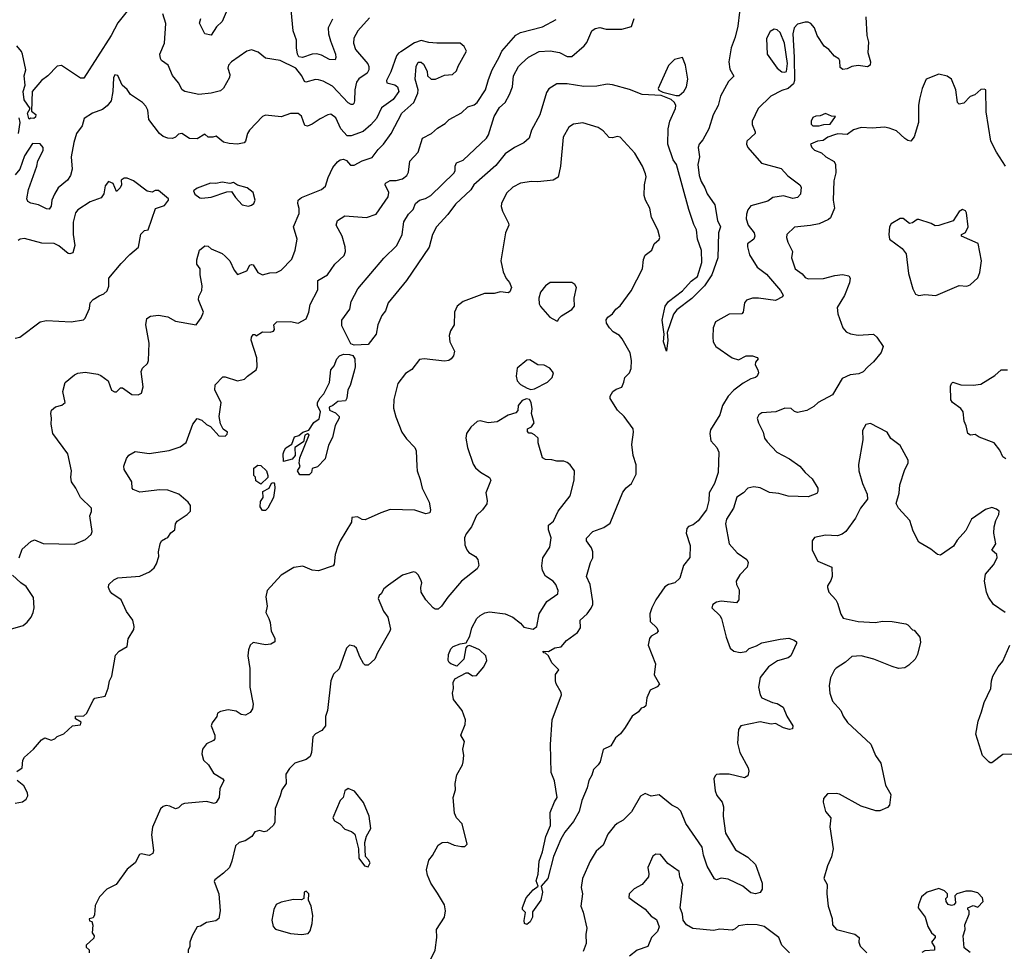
# Model space of a CAD drawing. Extents: x 1690054 to 1842981, y 782881 to 914114.
# Tile 371 of 656: x 1774263 to 1780595, y 851546 to 857536. Entities that reach past the tile are written whole.
import ezdxf

# ---------------------------------------------------------------- set-up
doc = ezdxf.new("R2010")
doc.units = 0

msp = doc.modelspace()

# ---------------------------------------------------------------- linework, layer by layer
at = {"layer": '0CON10XD'}
for points in [[(1776275, 857540), (1776247.9, 857485), (1776248.2, 857445), (1776261.3, 857401.3), (1776293.9, 857315), (1776296.6, 857293.4), (1776291.4, 857278.6), (1776255, 857280.9), (1776205, 857308.2), (1776175, 857317.1), (1776145, 857313.9), (1776082.5, 857292.5), (1776057.9, 857297.9), (1776049.2, 857315), (1776043.3, 857355), (1776043.8, 857405), (1776022, 857465), (1776003.8, 857645)], [(1774955, 857591.1), (1774895, 857515.4), (1774851.3, 857435), (1774675, 857160), (1774655, 857161.2), (1774532.5, 857242.5), (1774505, 857237.2), (1774444.9, 857175.1), (1774403.9, 857146.1), (1774342.8, 857075), (1774338.3, 856948.3), (1774367, 856927), (1774365, 856910), (1774355, 856900.8), (1774335, 856902.5), (1774325, 856896.7), (1774322.1, 856902.1), (1774314.5, 856935), (1774330, 856965), (1774291.8, 857021.8), (1774286, 857075), (1774297.5, 857115), (1774292.2, 857175), (1774301.9, 857215), (1774280.9, 857315), (1774275, 857332), (1774245, 857369.2)], [(1776512.3, 857547.7), (1776437.5, 857465), (1776411.9, 857418.1), (1776410.4, 857385), (1776422.5, 857345), (1776501.8, 857251.8), (1776509.6, 857235), (1776509.6, 857215), (1776497.6, 857192.4), (1776445, 857156.2), (1776430, 857135), (1776418.1, 857085), (1776416.9, 857015), (1776411.7, 856998.3), (1776405, 856990.8), (1776395, 856990.6), (1776375, 857002.2), (1776275, 857109.2), (1776215, 857141.1), (1776185, 857150), (1776165, 857151.1), (1776103.9, 857133.9), (1776095, 857138.2), (1776077, 857175), (1776039.2, 857225), (1775939.4, 857275), (1775845, 857289.4), (1775797.6, 857327.6), (1775755, 857342.5), (1775725, 857334.2), (1775625, 857265.7), (1775605.8, 857245), (1775601.4, 857225), (1775614.2, 857185), (1775612.5, 857165), (1775573.2, 857096.8), (1775555, 857078.6), (1775495, 857063.6), (1775415.6, 857054.4), (1775324.7, 857074.7), (1775308.8, 857085), (1775285, 857130), (1775246.8, 857176.8), (1775218.8, 857245), (1775175, 857273.8), (1775167.8, 857287.8), (1775165.6, 857315), (1775195, 857386.2), (1775202.1, 857512.1), (1775183.2, 857573.2)], [(1775591.2, 857585), (1775566.2, 857525), (1775529.6, 857490.4), (1775495, 857438), (1775453.8, 857445), (1775420, 857515), (1775428.8, 857545)], [(1778892.9, 857585), (1778882.2, 857495), (1778865.6, 857425), (1778839.2, 857355), (1778824.2, 857265), (1778829.2, 857219.2), (1778856.4, 857173.6), (1778821.7, 857138.3), (1778770, 857045), (1778756.2, 856985), (1778723.3, 856925), (1778696, 856835), (1778655.7, 856764.3), (1778632, 856735), (1778626.2, 856715), (1778635.6, 856655), (1778624.5, 856604.5), (1778633.2, 856535), (1778645.4, 856495), (1778670.4, 856455), (1778685, 856416), (1778733.8, 856345), (1778751.2, 856245), (1778769.4, 856205), (1778756.9, 856165), (1778753.3, 856005), (1778713.9, 855895), (1778668.4, 855825), (1778585, 855743.6), (1778488.9, 855671.1), (1778467.1, 855642.9), (1778427.5, 855525), (1778430.8, 855475), (1778423.8, 855405), (1778402.9, 855465), (1778407.5, 855515), (1778394.3, 855605), (1778414.3, 855695), (1778435, 855724), (1778526.2, 855793.8), (1778582, 855855), (1778621.4, 855885), (1778651.1, 855975), (1778647.5, 856052.5), (1778623.1, 856125), (1778616.9, 856185), (1778599.1, 856219.1), (1778565.8, 856315.8), (1778486.9, 856605), (1778466, 856636), (1778432.5, 856735), (1778433.3, 856835), (1778445, 856883.3), (1778480.6, 856965), (1778482.9, 856985), (1778474.5, 857004.5), (1778452.9, 857022.9), (1778389.3, 857049.3), (1778265.4, 857055.4), (1778185, 857087.9), (1778075, 857118.2), (1778040.9, 857120.9), (1777975, 857108.5), (1777892.1, 857107.9), (1777783.3, 857123.3), (1777716.7, 857125), (1777667.2, 857092.8), (1777651.9, 857068.1), (1777609.3, 856925), (1777554.2, 856825), (1777539.5, 856775), (1777505.6, 856745), (1777444.8, 856715.2), (1777385, 856674.6), (1777325, 856599.5), (1777184.8, 856475.2), (1777165, 856443.3), (1777065, 856350), (1777016.5, 856283.5), (1776944.2, 856205), (1776917.5, 856155), (1776897.1, 856072.9), (1776751.3, 855858.7), (1776632.5, 855715), (1776616.7, 855665), (1776592.5, 855635), (1776567.5, 855575), (1776556.5, 855515), (1776505, 855448.6), (1776415, 855443.7), (1776392.8, 855452.8), (1776335, 855567.5), (1776334.3, 855605), (1776385.7, 855674.3), (1776396, 855725), (1776438, 855805), (1776605, 856004), (1776688, 856085), (1776724, 856155), (1776733.5, 856236.5), (1776763.2, 856286.8), (1776794.1, 856315.9), (1776808.8, 856355), (1776835, 856376), (1776872.3, 856387.7), (1776906.7, 856405), (1777055, 856550), (1777064.2, 856565), (1777063.3, 856595), (1777071.4, 856615), (1777115, 856632.5), (1777266.1, 856773.9), (1777277.9, 856795), (1777315.4, 856915), (1777348.1, 856971.9), (1777385.5, 857005), (1777414, 857055), (1777433.1, 857105), (1777440, 857175), (1777472.2, 857235), (1777490.6, 857255), (1777535, 857294.7), (1777605, 857332.1), (1777675.8, 857335.8), (1777735, 857324.7), (1777785, 857300.4), (1777815, 857299.2), (1777892.7, 857367.3), (1777910.3, 857389.7), (1777943.1, 857465), (1777965, 857478.9), (1777995, 857485.6), (1778036, 857476), (1778135, 857474.6), (1778197.9, 857492.1), (1778215.6, 857545)], [(1775555, 854936.7), (1775546.7, 854985), (1775558.1, 855075), (1775518.8, 855155), (1775521.2, 855188.8), (1775570.7, 855239.3), (1775585, 855240), (1775665, 855214.3), (1775710, 855225), (1775727.5, 855245), (1775784.1, 855285.9), (1775790, 855305), (1775787.3, 855362.7), (1775752.5, 855475), (1775753.3, 855495), (1775765, 855512.5), (1775775, 855512.5), (1775785, 855503.3), (1775825, 855530), (1775875, 855526.2), (1775895, 855533.3), (1775901.2, 855545), (1775896.7, 855575), (1775917.1, 855592.9), (1776005.3, 855595.3), (1776055, 855584.6), (1776106.3, 855613.7), (1776123.6, 855656.4), (1776132.2, 855705), (1776181.3, 855798.7), (1776181.7, 855858.3), (1776242.7, 855895), (1776290, 855965), (1776349.2, 856020.8), (1776358.9, 856045), (1776356.5, 856075), (1776336.2, 856145), (1776298.1, 856215), (1776307.5, 856245), (1776355, 856275.6), (1776494.5, 856264.5), (1776555, 856286.7), (1776632.5, 856397.5), (1776636.2, 856425), (1776613.8, 856475), (1776615.6, 856485), (1776645, 856502), (1776685, 856502.6), (1776725, 856512.9), (1776753.1, 856535), (1776763.2, 856555), (1776772.5, 856627.5), (1776825.6, 856685), (1776854.2, 856775), (1776912, 856805), (1776950.9, 856839.1), (1777000.2, 856869.8), (1777025, 856895.7), (1777105, 856937.5), (1777144.5, 856975.5), (1777185, 856988.9), (1777205, 857003.3), (1777259.1, 857085), (1777277.2, 857152.8), (1777300.8, 857215), (1777347.3, 857295), (1777362.9, 857335), (1777455, 857435.9), (1777485, 857454.5), (1777625, 857490), (1777712.7, 857537.3)], [(1779705.4, 857555), (1779711.4, 857435), (1779722.7, 857392.7), (1779718.5, 857325), (1779734.4, 857265), (1779732, 857245), (1779715, 857233.1), (1779655, 857240.9), (1779615, 857236.2), (1779585, 857219.5), (1779557.1, 857217.1), (1779540, 857230), (1779537.5, 857272.5), (1779530.8, 857285), (1779502.3, 857302.3), (1779466.5, 857345), (1779437.1, 857367.1), (1779392.3, 857435), (1779375, 857484), (1779351.3, 857511.3), (1779335, 857520.8), (1779315, 857520.8), (1779265, 857506.7), (1779245, 857483.3), (1779234.5, 857445.5), (1779244.4, 857295), (1779245.6, 857145), (1779239.4, 857125), (1779205, 857094.6), (1779165, 857081.6), (1779092.9, 857045), (1779011.9, 856965), (1778973.5, 856885), (1778973.1, 856863.1), (1778993.3, 856815), (1778992.2, 856805), (1778940.6, 856755), (1778937.5, 856735), (1778945.5, 856715), (1779033.4, 856613.4), (1779160.5, 856580.5), (1779202.3, 856532.3), (1779281.2, 856475), (1779288.6, 856458.6), (1779284.2, 856415), (1779265, 856392.9), (1779235, 856386.7), (1779175, 856402.9), (1779105.9, 856394.1), (1779075, 856368.6), (1778965, 856338.6), (1778945, 856314), (1778936.9, 856285), (1778936.1, 856255), (1778948.8, 856215), (1778985.9, 856165), (1778991.5, 856145), (1778984, 856125), (1778944.3, 856095), (1778943.2, 856076.8), (1778956.2, 856025), (1779005, 855944.5), (1779065, 855899.2), (1779157.1, 855795), (1779173.8, 855765), (1779170, 855755), (1779125, 855731.4), (1779015, 855746.4), (1778975, 855745.5), (1778937.2, 855732.8), (1778923.8, 855716.2), (1778915.8, 855655), (1778907.5, 855645), (1778825, 855643.3), (1778737.3, 855592.7), (1778723.7, 855555), (1778720.8, 855495), (1778722.9, 855465), (1778739.2, 855435), (1778845, 855361.5), (1778885, 855348.9), (1778935, 855375.5), (1778975, 855374), (1779006.7, 855365), (1779012.5, 855355), (1778996.1, 855333.9), (1778993.9, 855316.1), (1779011.2, 855285), (1779014, 855265), (1779005.8, 855245), (1778995, 855235.8), (1778965, 855227.1), (1778915, 855198.9), (1778855.5, 855155), (1778819.2, 855115), (1778782.7, 855055), (1778765.6, 854995), (1778705, 854900), (1778701.5, 854875), (1778707.9, 854827.9), (1778745.8, 854785), (1778758.9, 854755), (1778754.5, 854624.5), (1778731.7, 854555), (1778698, 854495), (1778696, 854445), (1778680.7, 854385), (1778626.1, 854313.9), (1778595, 854287.4), (1778565, 854277.9), (1778553.6, 854265), (1778550, 854235), (1778574.3, 854155), (1778572.9, 854077.1), (1778533.2, 854026.8), (1778508, 853945), (1778476.2, 853915), (1778435, 853904.4), (1778411.3, 853888.7), (1778353.5, 853805), (1778327.8, 853755), (1778315.6, 853715), (1778317, 853667), (1778361.2, 853625), (1778368.8, 853605), (1778358.8, 853591.2), (1778325, 853571.2), (1778312.9, 853557.1), (1778306, 853515), (1778352.5, 853395), (1778343.9, 853323.9), (1778377, 853263), (1778363.6, 853246.4), (1778317.5, 853225), (1778297.5, 853175), (1778290, 853125), (1778277, 853113), (1778260.7, 853109.3), (1778242.5, 853085), (1778202.3, 853057.7), (1778156.1, 852983.9), (1778127.5, 852945), (1778095, 852917.5), (1778063.9, 852866.1), (1778015, 852842.5), (1777996, 852765), (1777983.3, 852745), (1777952.5, 852715), (1777941.7, 852678.3), (1777922.5, 852645), (1777912.5, 852597.5), (1777878.6, 852515), (1777862.2, 852445), (1777825, 852380), (1777769.1, 852310.9), (1777743.3, 852266.7), (1777696.9, 852155), (1777660, 852015), (1777616.7, 851965), (1777626, 851925), (1777613.8, 851875), (1777560.5, 851799.5), (1777561.9, 851765), (1777546.4, 851735), (1777525, 851718.8), (1777510.7, 851725), (1777506.6, 851743.4), (1777516.2, 851795), (1777497.5, 851815), (1777497, 851827), (1777520.9, 851889.1), (1777565, 851942), (1777597.5, 851965), (1777585, 852000), (1777597.2, 852042.8), (1777604.2, 852125.8), (1777625, 852186.4), (1777646.8, 852285), (1777676, 852355), (1777675, 852438), (1777702.6, 852507.4), (1777720, 852535), (1777701.9, 852641.9), (1777681.9, 852695), (1777677.1, 852875), (1777688.6, 853035), (1777746.7, 853195), (1777745, 853210), (1777712.5, 853265), (1777710, 853285), (1777710, 853325), (1777730, 853355), (1777685, 853400), (1777663.3, 853445), (1777645, 853462.5), (1777632.5, 853465), (1777630, 853475), (1777665, 853473.3), (1777705, 853496.7), (1777746.6, 853503.4), (1777779.2, 853545), (1777850, 853595), (1777869.2, 853625), (1777868, 853675), (1777912, 853715), (1777937.5, 853752.5), (1777949.2, 853775), (1777950, 853795), (1777931.1, 853905), (1777908.1, 853955), (1777933.3, 854045), (1777948.6, 854075), (1777948.6, 854115), (1777940.9, 854140.9), (1777909.2, 854185), (1777907.7, 854202.3), (1777948.8, 854245), (1778019.5, 854270.5), (1778060.3, 854299.7), (1778142.4, 854497.6), (1778163.9, 854526.1), (1778197.1, 854555), (1778228.1, 854615), (1778227.1, 854675), (1778208.2, 854735), (1778200.4, 854805), (1778210.8, 854885), (1778208, 854905), (1778150.5, 854985), (1778106.9, 855025), (1778060.5, 855100.5), (1778060, 855115), (1778078, 855145), (1778098.7, 855161.3), (1778135, 855174.4), (1778147.5, 855205)], [(1779185, 857198.8), (1779195, 857203.8), (1779202, 857255), (1779181.9, 857385), (1779155, 857454), (1779135, 857472), (1779115, 857476.2), (1779089.7, 857460.3), (1779065.7, 857415), (1779070, 857315), (1779135, 857224), (1779165, 857202), (1779185, 857198.8)], [(1774260, 854075), (1774279.3, 854130.7), (1774335, 854180), (1774359.3, 854190.7), (1774415, 854168), (1774615, 854163.3), (1774687.2, 854192.8), (1774723.3, 854225), (1774728.8, 854245), (1774714.2, 854345), (1774725.6, 854374.4), (1774725.7, 854395), (1774654.4, 854464.4), (1774625, 854523.3), (1774596, 854565), (1774592, 854595), (1774596.2, 854635), (1774571.9, 854745), (1774476.2, 854875), (1774466, 854935), (1774468.8, 854975), (1774462.5, 855005), (1774467.5, 855025), (1774493.9, 855046.1), (1774535, 855056.7), (1774555.9, 855074.1), (1774541.2, 855145), (1774556.4, 855203.6), (1774616.4, 855253.6), (1774636.7, 855263.3), (1774685, 855270), (1774765, 855257.1), (1774785, 855248), (1774832.5, 855215), (1774853.8, 855155), (1774873, 855143), (1774885.7, 855144.3), (1774911.7, 855168.3), (1774925, 855170), (1774985, 855126.2), (1775026.1, 855123.9), (1775045.9, 855134.1), (1775058, 855175), (1775043.8, 855275), (1775053.3, 855295), (1775086.2, 855325), (1775091.2, 855345), (1775095.7, 855455.7), (1775074.2, 855575), (1775081.2, 855615), (1775105, 855630), (1775155, 855637.5), (1775215, 855625.5), (1775265, 855597.8), (1775397.5, 855575), (1775430.5, 855619.5), (1775446, 855655), (1775412.5, 855735), (1775415, 855757.5), (1775434.2, 855795.8), (1775437.5, 855825), (1775423.8, 855895), (1775423.3, 855935), (1775403.3, 855965), (1775401.7, 855991.7), (1775418.8, 856055), (1775455, 856083.3), (1775475, 856080), (1775493.9, 856063.9), (1775565, 856032.9), (1775585.4, 856015.4), (1775615, 855986.2), (1775643.3, 855925), (1775665, 855897.5), (1775725, 855921.2), (1775742.7, 855957.3), (1775755, 855963.3), (1775765, 855960), (1775795, 855911.2), (1775825, 855896), (1775871.7, 855908.3), (1775915, 855911.2), (1775945, 855926.7), (1776014.3, 855995.7), (1776035.6, 856055), (1776047.1, 856125), (1776024.3, 856205), (1776060.4, 856289.6), (1776061.4, 856321.4), (1776052.1, 856355), (1776055, 856376.2), (1776076, 856394), (1776203.3, 856445), (1776229.6, 856465), (1776247.4, 856522.6), (1776276.5, 856585), (1776306.7, 856623.3), (1776325, 856635.8), (1776345, 856639.2), (1776365, 856631.2), (1776391.7, 856601.7), (1776415, 856600.6), (1776465, 856629.4), (1776530.5, 856649.5), (1776568.3, 856701.7), (1776604, 856735), (1776653.1, 856805), (1776721.2, 856935), (1776798, 857005), (1776823.3, 857065), (1776826.7, 857085), (1776806.2, 857155), (1776814, 857235), (1776825.9, 857264.1), (1776845, 857264), (1776860.3, 857250.3), (1776884, 857205), (1776886.7, 857175), (1776910, 857155), (1776937.5, 857155), (1776995, 857180.8), (1777045.7, 857184.3), (1777073.2, 857206.8), (1777082.8, 857237.2), (1777136.7, 857335), (1777122.5, 857365), (1777095, 857386.2), (1776945.9, 857385.9), (1776895, 857389.2), (1776845, 857402), (1776802.3, 857387.7), (1776715, 857328.8), (1776698.8, 857321.2), (1776685.8, 857304.2), (1776649.4, 857200.6), (1776622, 857145), (1776625, 857130), (1776675, 857116.7), (1776692.5, 857105), (1776701.2, 857075), (1776665.7, 857024.3), (1776590.3, 856969.7), (1776557.9, 856902.1), (1776520.5, 856859.5), (1776471.7, 856818.3), (1776395, 856790), (1776370, 856790), (1776329.4, 856835), (1776297.1, 856905), (1776265, 856928.1), (1776245, 856924.3), (1776195, 856899.4), (1776145, 856864.4), (1776115, 856852), (1776097, 856857), (1776076.1, 856916.1), (1776055, 856932.5), (1776005, 856933.3), (1775945, 856910.8), (1775845, 856922.9), (1775825, 856914.3), (1775740.8, 856825), (1775727.5, 856805), (1775715.8, 856755), (1775706.7, 856745), (1775663.4, 856736.6), (1775611.4, 856741.4), (1775575, 856748), (1775527.5, 856787.5), (1775505, 856780), (1775475, 856780), (1775455, 856800), (1775405, 856770), (1775355, 856773.3), (1775305, 856804), (1775285, 856800), (1775265, 856780), (1775245, 856772.9), (1775215, 856774.2), (1775185, 856786.2), (1775163.3, 856805), (1775094.5, 856894.5), (1775088, 856955), (1775075, 856981.2), (1775053.8, 857005), (1774976, 857055), (1774955, 857086.7), (1774923.3, 857115), (1774895, 857177.5), (1774875, 857182.5), (1774866.4, 857163.6), (1774863.1, 857075), (1774851.5, 857015), (1774825, 856983.1), (1774795, 856959.4), (1774731.2, 856935), (1774677.9, 856902.1), (1774665, 856853.3), (1774628.6, 856805), (1774612.4, 856747.6), (1774593.8, 856655), (1774600, 856575), (1774590, 856535), (1774570.8, 856505), (1774511.4, 856455), (1774486.7, 856415), (1774470.6, 856375), (1774465, 856336.7), (1774452.5, 856317.5), (1774435, 856320), (1774385, 856346.9), (1774335, 856356.2), (1774316.6, 856366.6), (1774308.9, 856385), (1774320, 856445), (1774374.5, 856595), (1774380.9, 856629.1), (1774413.8, 856695), (1774413.3, 856715), (1774395, 856737.5), (1774345, 856741.2), (1774295, 856660), (1774265, 856575.8), (1774235, 856538)], [(1778485, 857049.2), (1778505, 857050), (1778534.3, 857075), (1778551.8, 857105), (1778559.6, 857155), (1778546, 857245), (1778525, 857292.5), (1778475, 857280), (1778435, 857242), (1778368.8, 857095), (1778373.6, 857083.6), (1778400, 857070), (1778485, 857049.2)], [(1780602.1, 856595), (1780545, 856685.6), (1780509.7, 856755), (1780478.9, 856945), (1780476.7, 857085), (1780465, 857090), (1780445, 857086.7), (1780405, 857053.3), (1780375, 857042.5), (1780335, 856998.8), (1780305, 856993.3), (1780294.3, 857004.3), (1780284.2, 857085), (1780256.2, 857155), (1780227.5, 857172.5), (1780175, 857186.2), (1780092.5, 857155), (1780066.2, 857095), (1780050.8, 857025), (1780044.4, 856985), (1780044.2, 856875), (1780015, 856783.3), (1779995, 856756.2), (1779975, 856760), (1779955, 856772.5), (1779902.5, 856822.5), (1779855, 856840), (1779825, 856846), (1779745, 856838), (1779675, 856844), (1779625, 856828.8), (1779585, 856797.5), (1779525, 856802), (1779503, 856797), (1779459.7, 856780.3), (1779429.5, 856760.5), (1779395, 856756.2), (1779350, 856735), (1779357.5, 856715), (1779375, 856697.5), (1779420.7, 856680.7), (1779446.7, 856655), (1779500.8, 856625), (1779510.6, 856605), (1779510.9, 856550.9), (1779499.8, 856500.2), (1779495.6, 856375), (1779502.7, 856325), (1779476.9, 856263.1), (1779465, 856251.5), (1779405, 856222.9), (1779348, 856212), (1779247, 856203), (1779196.2, 856155), (1779194, 856136), (1779202.2, 856105), (1779232.5, 856045), (1779226, 856005), (1779250, 855935), (1779295, 855902.9), (1779315, 855878.6), (1779335, 855871.1), (1779432.4, 855872.4), (1779505, 855892.2), (1779555, 855897.5), (1779595, 855889.2), (1779604.3, 855874.3), (1779600.6, 855845), (1779566.7, 855763.3), (1779520.6, 855685), (1779524.4, 855644.4), (1779557.5, 855555), (1779578.7, 855528.7), (1779605.4, 855515.4), (1779655, 855507.5), (1779755, 855514), (1779775.5, 855495.5), (1779816.2, 855435), (1779804.1, 855395.9), (1779755, 855336.7), (1779716.7, 855305), (1779688.5, 855271.5), (1779659.8, 855260.2), (1779605, 855252.5), (1779551.7, 855228.3), (1779491.1, 855125), (1779398.2, 855075), (1779370.3, 855049.7), (1779325, 855024.2), (1779265, 855010), (1779246, 855016), (1779225, 855036.7), (1779185, 855038.8), (1779125.9, 855014.1), (1779035, 855009.2), (1779016.2, 854995), (1779006.2, 854975), (1779013.8, 854945), (1779043.8, 854885), (1779053.3, 854845), (1779070.9, 854820.9), (1779133.3, 854755), (1779215, 854712.9), (1779281.2, 854665), (1779313.8, 854625), (1779360, 854585), (1779395.7, 854525), (1779397.1, 854502.9), (1779389.7, 854490.3), (1779335, 854468.6), (1779205, 854473.1), (1779145, 854488.9), (1779085, 854495.6), (1779025, 854525.5), (1778985, 854533.1), (1778945, 854524.4), (1778917.8, 854495), (1778875, 854465.6), (1778854.6, 854395.4), (1778808.8, 854325), (1778802, 854295), (1778825.4, 854165.4), (1778878, 854108), (1778938.8, 854065), (1778949.2, 854045), (1778942, 854015), (1778895, 853966.2), (1778872, 853925), (1778873.8, 853905), (1778889.4, 853869.4), (1778889.2, 853805), (1778873.8, 853786.2), (1778775, 853796.7), (1778745, 853791.4), (1778720, 853775), (1778714.3, 853755), (1778766, 853705), (1778776.8, 853686.8), (1778805.9, 853565.9), (1778833.3, 853495), (1778855, 853476.7), (1778896.4, 853466.4), (1778935, 853473.8), (1778955, 853492.5), (1779000.8, 853509.2), (1779035, 853530), (1779155, 853554), (1779208.8, 853558.8), (1779245, 853546.2), (1779260, 853535), (1779260, 853525), (1779222, 853445), (1779205, 853433.3), (1779136.2, 853413.8), (1779078.8, 853375), (1779025, 853307.5), (1779014.5, 853244.5), (1779024.3, 853195.7), (1779035, 853176), (1779105, 853145.8), (1779135, 853139.2), (1779172.5, 853115), (1779197.3, 853057.3), (1779236, 852995), (1779233.8, 852976.2), (1779215, 852971.4), (1779175, 852981.9), (1779125, 853011.2), (1779095, 853006), (1779025, 853022.2), (1778902, 852995), (1778885, 852972.5), (1778879.2, 852885), (1778895.6, 852825), (1778947.5, 852725), (1778952, 852705), (1778946.2, 852675), (1778925, 852661.2), (1778825, 852684.2), (1778764.1, 852685.9), (1778745, 852683.3), (1778735, 852673.3), (1778728, 852655), (1778735, 852577.5), (1778747.4, 852547.4), (1778780.8, 852505), (1778790, 852475), (1778787.5, 852415), (1778802.1, 852305), (1778867.3, 852197.3), (1778945, 852150.8), (1778995.7, 852105), (1779038, 851985), (1779038.8, 851945), (1779025, 851923.3), (1778995, 851914.4), (1778965, 851921.4), (1778913.7, 851963.7), (1778820, 852010), (1778775, 852015.7), (1778745, 852006.2), (1778731.7, 852011.7), (1778685, 852093.3), (1778660.5, 852165), (1778653.3, 852215), (1778548.1, 852368.1), (1778515, 852447.5), (1778495.4, 852465.4), (1778456.2, 852486.2), (1778375, 852551.2), (1778325, 852544), (1778285, 852560), (1778255, 852544), (1778198.3, 852441.7), (1778145, 852388), (1778105, 852368.6), (1778088, 852352), (1778045, 852300), (1778015, 852228), (1777971.2, 852188.8), (1777931.1, 852125), (1777883.3, 852015), (1777874, 851956), (1777882.8, 851915), (1777872.3, 851835), (1777887, 851797), (1777910.8, 851695), (1777904.1, 851654.1), (1777905.8, 851595), (1777886.2, 851545)], [(1779405, 856853.3), (1779435, 856863.3), (1779476.1, 856863.9), (1779510, 856915), (1779485, 856916.7), (1779445, 856933.3), (1779411.7, 856918.3), (1779383.6, 856916.4), (1779365, 856907.5), (1779352.5, 856885), (1779352.5, 856865), (1779365, 856853.8), (1779405, 856853.3)], [(1774256, 856805), (1774265.6, 856874.4), (1774260.8, 856905)], [(1778147.5, 855205), (1778154.2, 855235), (1778184.5, 855265.5), (1778196.6, 855293.4), (1778197.5, 855345), (1778190, 855395), (1778138.6, 855485), (1778121.4, 855505), (1778080.1, 855530.1), (1778056.9, 855555), (1778037.5, 855585), (1778034.4, 855605.6), (1778045, 855623.3), (1778075.7, 855644.3), (1778097.5, 855675), (1778125, 855697.5), (1778195, 855792), (1778268.1, 855935), (1778274.5, 855995), (1778285, 856022), (1778328.9, 856055), (1778343.1, 856095), (1778376.1, 856123.9), (1778380.6, 856135), (1778368.2, 856185), (1778327.5, 856265), (1778316, 856325), (1778288.1, 856375), (1778279.5, 856405), (1778280.9, 856475), (1778291.4, 856525), (1778288.6, 856545), (1778268.5, 856595), (1778218.8, 856678.8), (1778125, 856780), (1778105, 856786.2), (1778075, 856776.2), (1778055, 856778.8), (1778015, 856822.5), (1777983.2, 856843.2), (1777885, 856872.5), (1777825.8, 856864.2), (1777795, 856846), (1777759.4, 856780.6), (1777740.4, 856595), (1777726.8, 856523.2), (1777695, 856504.3), (1777595, 856494.7), (1777555, 856496.6), (1777484.1, 856485.9), (1777435, 856459.1), (1777395, 856420.5), (1777362.7, 856355), (1777359.5, 856335), (1777367.5, 856305), (1777407.6, 856227.6), (1777408.6, 856215), (1777387.1, 856165), (1777358.6, 855985), (1777371.8, 855915), (1777392.3, 855872.3), (1777412.5, 855847.5), (1777425.8, 855815), (1777415, 855786.7), (1777405, 855780), (1777355, 855786.2), (1777315, 855775.8), (1777253.2, 855776.8), (1777115.7, 855724.3), (1777076.2, 855695), (1777059.2, 855655), (1777058, 855575), (1777034.2, 855535), (1777026.2, 855505), (1777030, 855465), (1777058.6, 855405), (1777052.5, 855375), (1777038.8, 855355), (1777022.5, 855345), (1776995, 855341.5), (1776865, 855356.4), (1776835, 855351.4), (1776785, 855288), (1776745, 855261.9), (1776695, 855196.7), (1776669.4, 855095), (1776668.3, 855038.3), (1776682.7, 854982.7), (1776720.6, 854885), (1776751.5, 854841.5), (1776803.8, 854785), (1776812, 854765), (1776817.5, 854665), (1776820, 854635), (1776839.7, 854579.7), (1776850.8, 854525), (1776896, 854435), (1776904.2, 854385), (1776901.2, 854365), (1776875, 854358.6), (1776805, 854382.9), (1776645.9, 854385.9), (1776585, 854365.8), (1776485, 854320), (1776465, 854323.3), (1776435, 854340), (1776400, 854335), (1776397.5, 854305), (1776323.3, 854185), (1776306.7, 854145), (1776292.3, 854097.7), (1776286.7, 854035), (1776280, 854025), (1776185, 853992), (1776145, 853997.1), (1776085, 854022.5), (1776025.4, 854014.6), (1775943.8, 853965), (1775854.5, 853865.5), (1775845.7, 853825), (1775855.7, 853765), (1775845.7, 853725), (1775865.5, 853685.5), (1775875, 853660), (1775880.8, 853605), (1775905, 853560), (1775903.6, 853536.4), (1775878.8, 853521.2), (1775845, 853516), (1775765, 853532), (1775745.8, 853515), (1775735.8, 853485), (1775730.8, 853445), (1775744.2, 853364.2), (1775742.9, 853245), (1775765.7, 853135), (1775761.2, 853105), (1775745, 853081.2), (1775715, 853064.2), (1775688.3, 853068.3), (1775655, 853089.2), (1775605, 853097.5), (1775555, 853088.8), (1775535, 853077.5), (1775531.2, 853055), (1775502, 853015), (1775495.7, 852995), (1775518.6, 852935), (1775517.3, 852912.7), (1775508.7, 852901.3), (1775465, 852879.4), (1775438.5, 852845), (1775433.7, 852815), (1775445, 852774.3), (1775476.7, 852745), (1775510.3, 852690.3), (1775570, 852655), (1775576.2, 852645), (1775549.5, 852590.5), (1775546, 852535), (1775527.8, 852502.2), (1775513.9, 852496.1), (1775465, 852509.2), (1775323.6, 852496.4), (1775305, 852490), (1775285, 852467.5), (1775265, 852461.2), (1775229.4, 852479.4), (1775205, 852484.2), (1775185, 852478), (1775168.7, 852461.3), (1775117.3, 852345), (1775110, 852295), (1775122.9, 852195), (1775118.5, 852175), (1775095, 852162.9), (1775045, 852172), (1775032.7, 852167.3), (1775005.6, 852114.4), (1774954, 852075), (1774883.9, 851976.1), (1774824.5, 851945.5), (1774775.8, 851895), (1774748.8, 851841.2), (1774745, 851780), (1774735, 851760), (1774710, 851755), (1774711.7, 851741.7), (1774727, 851737), (1774733, 851713), (1774730, 851665), (1774742.5, 851645), (1774739.3, 851630.7), (1774690, 851585), (1774691.7, 851571.7), (1774710, 851555), (1774710, 851535)], [(1774235, 855487.5), (1774265, 855496), (1774395.7, 855594.3), (1774435, 855602.5), (1774595, 855594.3), (1774673.6, 855606.4), (1774683.6, 855616.4), (1774711.7, 855678.3), (1774716.7, 855715), (1774735, 855737.5), (1774775, 855760), (1774805, 855773.3), (1774826.1, 855793.9), (1774836.1, 855823.9), (1774837.5, 855875), (1774915, 855968.8), (1774972.4, 856027.6), (1775027, 856073), (1775042.3, 856157.7), (1775065, 856180), (1775090, 856185), (1775137, 856323), (1775195, 856342.5), (1775220, 856375), (1775220, 856385), (1775155, 856437.5), (1775135, 856437.5), (1775115, 856427.5), (1775083, 856433), (1774995, 856500), (1774955, 856518), (1774935, 856518), (1774916.7, 856505), (1774917.5, 856475), (1774910, 856455), (1774885, 856432.5), (1774864.1, 856484.1), (1774835, 856496.7), (1774812.1, 856467.9), (1774804.3, 856415.7), (1774788.3, 856391.7), (1774716.2, 856365), (1774636.6, 856313.4), (1774622.5, 856295), (1774608, 856235), (1774606.2, 856155), (1774618.6, 856085), (1774605, 856037.5), (1774585, 856030), (1774575, 856033.3), (1774515, 856082), (1774485, 856097.5), (1774405, 856099.1), (1774295, 856128.9), (1774265.7, 856125), (1774253.7, 856116.3)], [(1775735, 856336.7), (1775755, 856343.3), (1775770, 856355), (1775778, 856375), (1775765.8, 856425.8), (1775726.1, 856456.1), (1775665, 856472.5), (1775639.3, 856489.3), (1775615, 856482.5), (1775565, 856492), (1775525, 856484), (1775490, 856485), (1775405, 856453.3), (1775380, 856435), (1775390, 856415), (1775421.7, 856391.7), (1775435, 856388.8), (1775495.6, 856394.4), (1775595, 856430), (1775625, 856432.5), (1775652.1, 856392.1), (1775695, 856346.2), (1775735, 856336.7)], [(1780155, 855763.3), (1780305, 855826.7), (1780355, 855823.3), (1780375, 855832.5), (1780425, 855877.5), (1780438.8, 855911.2), (1780448.8, 855985), (1780427.7, 856097.7), (1780320, 856145), (1780320, 856155), (1780345, 856167.5), (1780362, 856205), (1780352, 856295), (1780345, 856306.7), (1780326.4, 856316.4), (1780305, 856303.3), (1780266.1, 856243.9), (1780175, 856213.3), (1780150.7, 856210.7), (1780125, 856226.7), (1780045, 856252.5), (1780035, 856252.5), (1780005, 856230), (1779985, 856226.7), (1779945, 856257.5), (1779925, 856257.5), (1779867, 856223), (1779857.5, 856205), (1779853.3, 856155), (1779857.5, 856125), (1779937.5, 856065), (1779965, 856030), (1779980, 855905), (1780006.1, 855806.1), (1780025, 855772.5), (1780045, 855763.3), (1780085, 855768.8), (1780155, 855763.3)], [(1777725, 855600), (1777730, 855615), (1777747, 855633), (1777815, 855672.5), (1777831.2, 855695), (1777830, 855745), (1777844, 855814), (1777833.7, 855833.7), (1777815, 855846.4), (1777675, 855846.1), (1777644.3, 855825), (1777613.1, 855785), (1777602.5, 855745), (1777605, 855710), (1777613, 855693), (1777673.6, 855623.6), (1777715, 855600), (1777725, 855600)], [(1776125, 854610), (1776065, 854610), (1776050, 854635), (1776066.7, 854663.3), (1776061.2, 854685), (1776065, 854720), (1776125, 854867.5), (1776115, 854873.3), (1776097.5, 854865), (1776088.8, 854821.2), (1776032.5, 854785), (1776034.2, 854735), (1776015, 854711.4), (1775960, 854695), (1775956.7, 854745), (1775963.8, 854765), (1775975, 854782.5), (1776013.6, 854806.4), (1776030, 854855), (1776057.5, 854862.5), (1776084, 854885), (1776122.5, 854897.5), (1776155, 854945.8), (1776189.2, 854970.8), (1776198.8, 855015), (1776178, 855055), (1776179.2, 855075), (1776195.5, 855105), (1776219.7, 855130.3), (1776256.5, 855203.5), (1776264, 855285), (1776285, 855310), (1776303.3, 855355), (1776320, 855375), (1776345, 855385.5), (1776385, 855384.1), (1776406.6, 855376.6), (1776418.9, 855355), (1776420, 855305), (1776414.2, 855275.8), (1776388.8, 855185), (1776374.2, 855155.8), (1776366.4, 855103.6), (1776357.5, 855085), (1776308.3, 855081.7), (1776277.5, 855055), (1776254.1, 855045.9), (1776256.2, 855025), (1776295, 855008), (1776318, 854985), (1776317.5, 854975), (1776292.7, 854927.3), (1776275, 854850), (1776249.1, 854800.9), (1776227, 854713), (1776179.3, 854660.7), (1776145, 854650), (1776140, 854625), (1776125, 854610)], [(1777549.4, 855159.4), (1777575, 855161.8), (1777657.5, 855205), (1777687.5, 855235), (1777696.7, 855265), (1777672.5, 855295), (1777635.9, 855315.9), (1777595, 855317.5), (1777545, 855348.8), (1777525, 855346.7), (1777463.1, 855295), (1777457.1, 855245), (1777462, 855215), (1777485, 855190), (1777527.3, 855167.3), (1777549.4, 855159.4)], [(1780605, 854712.5), (1780586.4, 854726.4), (1780567.3, 854767.3), (1780530, 854815), (1780432.9, 854852.9), (1780408.7, 854868.7), (1780377.5, 854865), (1780361.2, 854875), (1780350, 854925), (1780336.5, 854955), (1780331.9, 855015), (1780315, 855036.9), (1780262, 855075), (1780251.7, 855091.7), (1780250.3, 855179.7), (1780255, 855197.5), (1780265, 855206), (1780315, 855188), (1780395, 855186.4), (1780445, 855192.2), (1780535, 855248.5), (1780575, 855284), (1780615, 855285.7)], [(1776950.4, 851920.4), (1776908, 851985), (1776885.8, 852035), (1776879.5, 852070.5), (1776895, 852132.5), (1776918.8, 852161.2), (1776955, 852227.5), (1776980, 852245), (1777015, 852247.5), (1777058.3, 852228.3), (1777105, 852220), (1777125, 852220), (1777140, 852235), (1777108.8, 852365), (1777073.3, 852405), (1777058.8, 852435), (1777050, 852535), (1777066.2, 852585), (1777063.8, 852625), (1777075, 852680), (1777111.2, 852745), (1777116, 852765), (1777118.8, 852805), (1777113.3, 852845), (1777123.3, 852895), (1777100, 852935), (1777127.5, 853005), (1777129.4, 853035), (1777109.2, 853095), (1777052.5, 853165), (1777045.7, 853205), (1777052.5, 853235), (1777051.2, 853275), (1777062.3, 853297.7), (1777135, 853337.5), (1777147, 853337), (1777175, 853317.5), (1777201.7, 853318.3), (1777247.5, 853375), (1777267.5, 853415), (1777260, 853445), (1777220, 853485), (1777196.1, 853496.1), (1777155, 853512.5), (1777141.7, 853508.3), (1777133, 853497), (1777120, 853425), (1777075, 853380), (1777035, 853393.3), (1777025, 853402.5), (1777018.8, 853415), (1777020.8, 853455), (1777035, 853490), (1777050, 853505), (1777095, 853523.8), (1777135, 853530), (1777157.6, 853572.4), (1777170, 853625), (1777204.2, 853685), (1777225, 853705.7), (1777255, 853722.9), (1777285, 853728.9), (1777385, 853715.4), (1777435, 853695.5), (1777483.8, 853655), (1777505, 853629.4), (1777565, 853618), (1777588.8, 853635), (1777604.2, 853715), (1777654.3, 853795), (1777724, 853845), (1777725.6, 853865.6), (1777710.8, 853905), (1777695, 853925.8), (1777645, 853958.8), (1777626, 853995), (1777620.8, 854025), (1777626.9, 854075), (1777673.3, 854145), (1777680.5, 854205), (1777665, 854256.7), (1777664.5, 854285), (1777697.3, 854312.7), (1777727.1, 854375), (1777804, 854475), (1777830, 854575), (1777831.2, 854635), (1777803.3, 854675), (1777785, 854690), (1777763, 854697), (1777717, 854697), (1777685, 854706.7), (1777645, 854707.5), (1777625, 854720), (1777597.5, 854815), (1777597.5, 854845), (1777575, 854866.7), (1777555, 854877.5), (1777538.3, 854878.3), (1777528.3, 854888.3), (1777530, 854905), (1777555, 854917.5), (1777572, 854945), (1777553.9, 855003.9), (1777558, 855035), (1777553.3, 855075), (1777542.5, 855095), (1777521.7, 855098.3), (1777495, 855087.5), (1777470, 855055), (1777466.4, 855023.6), (1777455, 855007.5), (1777405, 854992.5), (1777335, 854950), (1777275, 854943.3), (1777225, 854956.7), (1777205, 854953.3), (1777165, 854916.7), (1777136, 854875), (1777132.5, 854845), (1777144.2, 854785), (1777178.8, 854678.8), (1777194.3, 854654.3), (1777225.8, 854625.8), (1777285, 854592.5), (1777292.5, 854575), (1777287.5, 854557.5), (1777260, 854495), (1777270, 854445), (1777266.8, 854423.2), (1777240, 854385), (1777201.4, 854348.6), (1777168, 854275), (1777135, 854231.2), (1777124.3, 854205), (1777125, 854160), (1777137.9, 854127.9), (1777150.9, 854110.9), (1777194.3, 854084.3), (1777210, 854065), (1777216.1, 854026.1), (1777206.2, 854005), (1777104.1, 853925.9), (1777015.9, 853824.1), (1776976.7, 853765), (1776955, 853746.7), (1776935, 853746.7), (1776922.5, 853755), (1776875, 853806.7), (1776845.9, 853855.9), (1776842, 853885), (1776848.8, 853915), (1776843.9, 853933.9), (1776826.1, 853966.1), (1776810.7, 853980.7), (1776795, 853986.2), (1776725.8, 853964.2), (1776635, 853901.2), (1776605, 853876.2), (1776588, 853845), (1776575, 853833.8), (1776569.4, 853815), (1776602.6, 853732.6), (1776630.8, 853695), (1776646.9, 853616.9), (1776643.8, 853603.8), (1776564, 853465), (1776548, 853425), (1776505, 853386.7), (1776485, 853386.7), (1776475, 853396.7), (1776450.2, 853440.2), (1776429.2, 853495), (1776415, 853508), (1776385, 853514), (1776366, 853495), (1776317.6, 853362.4), (1776281.2, 853328.8), (1776264.3, 853285.7), (1776241.9, 853095), (1776229.2, 853055), (1776230, 852995), (1776206.7, 852965), (1776166.7, 852945), (1776148, 852925), (1776140.8, 852825), (1776130.5, 852799.5), (1776105, 852778.8), (1776033.3, 852755), (1775998.3, 852721.7), (1775973.8, 852685), (1775978, 852625), (1775948.6, 852585), (1775939.4, 852545), (1775906.9, 852465), (1775904, 852375), (1775894.4, 852355.6), (1775852.2, 852317.8), (1775835, 852314.3), (1775805, 852323.6), (1775776.2, 852315), (1775755.8, 852284.2), (1775713.6, 852256.4), (1775673.8, 852245), (1775650.8, 852225), (1775628.6, 852125), (1775612.9, 852085), (1775575, 852047.5), (1775518.8, 852005), (1775514, 851995), (1775543.8, 851915), (1775552.7, 851805), (1775544.3, 851755.7), (1775525, 851741.4), (1775465, 851731.2), (1775425, 851707.5), (1775405, 851702.5), (1775372.5, 851645), (1775357.5, 851605), (1775357.5, 851575), (1775347.5, 851555), (1775347.5, 851535)], [(1774245, 852702.5), (1774280, 852725), (1774284, 852775), (1774295, 852793.3), (1774351.2, 852845), (1774403.3, 852905), (1774425, 852918.8), (1774465, 852904), (1774488.6, 852911.4), (1774505, 852927.5), (1774546.1, 852943.9), (1774603.3, 852996.7), (1774655, 853002.5), (1774658.3, 853018.3), (1774621.7, 853041.7), (1774621.7, 853058.3), (1774675, 853060), (1774695, 853077.5), (1774735, 853160), (1774747, 853173), (1774813, 853187), (1774832.7, 853237.3), (1774841.9, 853285), (1774856.2, 853315), (1774879.7, 853450.3), (1774902.5, 853475), (1774955, 853506.2), (1774961.8, 853555), (1774996.9, 853615), (1774999.4, 853635), (1774990.8, 853675), (1774951.1, 853731.1), (1774915.7, 853805), (1774856.6, 853846.6), (1774843.4, 853863.4), (1774834, 853885), (1774836.2, 853905), (1774868, 853935), (1774895, 853947.5), (1775035, 853958), (1775098, 853985), (1775127.8, 854012.2), (1775142.6, 854037.4), (1775158.1, 854085), (1775155.7, 854115), (1775165.8, 854165), (1775176.2, 854185), (1775200.7, 854200.7), (1775215, 854206), (1775235, 854235.7), (1775260.8, 854255), (1775264.3, 854295), (1775275, 854312.5), (1775341.2, 854355), (1775362, 854375), (1775362.5, 854412.5), (1775346.2, 854435), (1775286, 854485), (1775215, 854512.1), (1775165, 854513.2), (1775035, 854498.5), (1774993.8, 854515), (1774986.2, 854525), (1774984.3, 854565), (1774935.8, 854645), (1774933.9, 854666.1), (1774950, 854715), (1774965, 854736), (1775005, 854760), (1775095, 854746.2), (1775225, 854765.8), (1775295, 854790), (1775333.2, 854816.8), (1775377.1, 854935), (1775405, 854971.2), (1775435, 854962), (1775464.4, 854934.4), (1775490.5, 854920.5), (1775545, 854860), (1775585, 854857.5), (1775598.3, 854871.7), (1775600, 854885), (1775572.9, 854902.9), (1775555, 854936.7)], [(1780600, 853725), (1780526, 853775), (1780493.6, 853823.6), (1780480, 853855), (1780468.9, 853925), (1780475, 853971.2), (1780525, 854031.2), (1780550, 854075), (1780546.4, 854096.4), (1780516.2, 854125), (1780540, 854165), (1780529.1, 854235), (1780529.5, 854275), (1780540, 854315), (1780561.2, 854355), (1780563.3, 854375), (1780545, 854388.8), (1780515, 854398.8), (1780475, 854387.5), (1780384.3, 854325), (1780348.8, 854251.2), (1780291.2, 854188.8), (1780268, 854152), (1780185, 854092.5), (1780165, 854097.5), (1780122, 854132), (1780045, 854177.5), (1780008.3, 854248.3), (1779988.8, 854315), (1779914.5, 854394.5), (1779900, 854425), (1779918.3, 854491.7), (1779923.8, 854545), (1779956.2, 854645), (1779976.7, 854685), (1779976.2, 854705), (1779925, 854797.5), (1779865, 854843.3), (1779842, 854885), (1779735, 854940), (1779705, 854934.3), (1779684.1, 854895), (1779684.6, 854835.4), (1779657.1, 854677.1), (1779659.3, 854635), (1779682.9, 854555), (1779714, 854485), (1779715, 854452.5), (1779670, 854395), (1779638.7, 854331.3), (1779575.7, 854244.3), (1779552.7, 854227.3), (1779522.1, 854217.9), (1779445, 854221.9), (1779375, 854206.7), (1779360, 854185), (1779360, 854125), (1779396.7, 854055), (1779486.7, 854015), (1779488.8, 853955), (1779480.7, 853929.3), (1779457.5, 853895), (1779457.5, 853885), (1779466.2, 853855), (1779512.5, 853805), (1779523.3, 853785), (1779544.5, 853714.5), (1779558.7, 853688.7), (1779655, 853667.3), (1779765, 853660.9), (1779815, 853668.5), (1779875, 853667.5), (1779961.2, 853651.2), (1779975, 853646), (1780005, 853613.3), (1780015, 853610), (1780051.2, 853565), (1780055.9, 853534.1), (1780036.2, 853455), (1780021.2, 853425), (1779981.2, 853385), (1779955, 853369.2), (1779915, 853364.2), (1779875, 853378), (1779755.4, 853425.4), (1779675, 853445.5), (1779615, 853441.5), (1779575, 853404.5), (1779515, 853367.5), (1779504.2, 853355), (1779477.1, 853305), (1779468.1, 853255), (1779473.1, 853205), (1779490, 853155), (1779544, 853095), (1779558.7, 853058.7), (1779586.3, 853016.3), (1779737.3, 852877.3), (1779766.2, 852805), (1779802, 852755), (1779831.4, 852615), (1779866.2, 852555), (1779858, 852485), (1779845, 852470), (1779795, 852449.2), (1779769.1, 852449.1), (1779675, 852480), (1779535, 852556.2), (1779515, 852561.2), (1779457.5, 852557.5), (1779432.3, 852527.7), (1779431.2, 852505), (1779446.2, 852445), (1779478.8, 852405), (1779474.1, 852345.9), (1779494, 852205), (1779485, 852152.5), (1779457.5, 852095), (1779435.8, 852015), (1779455.7, 851975), (1779454.4, 851915), (1779463.3, 851835), (1779487.4, 851757.4), (1779490.5, 851715), (1779516.9, 851686.9), (1779635, 851656.5), (1779661.2, 851635), (1779658.8, 851605), (1779668.8, 851578.8), (1779710.8, 851535)], [(1775815, 854550), (1775781.7, 854571.7), (1775780, 854595), (1775770, 854605), (1775768.3, 854651.7), (1775795, 854672.5), (1775815, 854670), (1775850, 854635), (1775860, 854605), (1775858.3, 854591.7), (1775815, 854550)], [(1775825, 854380), (1775810, 854405), (1775812.2, 854437.8), (1775830, 854465), (1775827.5, 854502.5), (1775867.5, 854525), (1775883.3, 854556.7), (1775895, 854560), (1775901.7, 854551.7), (1775903.3, 854525), (1775894.5, 854465), (1775859.4, 854395), (1775845, 854380.8), (1775825, 854380)], [(1774205, 853617.5), (1774285, 853640), (1774311.7, 853661.7), (1774336.7, 853695), (1774350, 853725), (1774356.2, 853755), (1774351.7, 853821.7), (1774305, 853892), (1774270, 853915), (1774216.7, 853965)], [(1780655, 852812.5), (1780585, 852811.2), (1780515, 852758.8), (1780505, 852756.7), (1780495, 852763.8), (1780454.3, 852805), (1780411.9, 852941.9), (1780427.8, 853025), (1780448.5, 853085), (1780466.5, 853145), (1780509.3, 853235), (1780512.8, 853285), (1780521.8, 853315), (1780555, 853375.6), (1780585, 853411.9), (1780630.5, 853515)], [(1774235, 852498), (1774282.3, 852507.7), (1774305, 852523.3), (1774316.2, 852545), (1774313.8, 852565), (1774289.5, 852609.5), (1774246.2, 852645)], [(1776505, 852090), (1776517.5, 852115), (1776507.5, 852135), (1776487.5, 852155), (1776483.8, 852245), (1776494, 852286), (1776522, 852335), (1776510, 852415), (1776475, 852502.5), (1776417.5, 852575), (1776375, 852593.3), (1776355, 852577.5), (1776343.3, 852535), (1776323.8, 852515), (1776276.7, 852405), (1776287.5, 852385), (1776322.5, 852365), (1776355, 852331.2), (1776396.8, 852316.8), (1776419.4, 852299.4), (1776441.2, 852205), (1776443.3, 852145), (1776480, 852095), (1776505, 852090)], [(1779213.1, 851535), (1779163.8, 851585), (1779146.2, 851635), (1779050, 851705), (1779005, 851715.4), (1778942.6, 851717.4), (1778885, 851710), (1778865, 851690), (1778845, 851682.4), (1778765, 851687.3), (1778725, 851679.3), (1778592.9, 851692.9), (1778551.2, 851715), (1778530, 851745), (1778526.7, 851785), (1778510, 851825), (1778528, 851975), (1778508, 852025), (1778505, 852060), (1778430.5, 852110.5), (1778385, 852167.5), (1778355, 852170), (1778335, 852157.5), (1778303.8, 852085), (1778310, 852045), (1778306.7, 852025), (1778267.5, 851975), (1778215, 851946.7), (1778182.5, 851915), (1778181.7, 851891.7), (1778215, 851866.7), (1778285, 851817.5), (1778325, 851772.5), (1778359.5, 851749.5), (1778376.1, 851703.9), (1778365, 851672.5), (1778326.2, 851635), (1778303.9, 851576.1), (1778235, 851552.5), (1778185, 851514)], [(1776075, 851654.6), (1776118.9, 851661.1), (1776132.4, 851677.6), (1776143.8, 851725), (1776147.5, 851775), (1776138.8, 851835), (1776120, 851875), (1776122.5, 851915), (1776105, 851932.5), (1776092.5, 851925), (1776090, 851885), (1776075, 851877.5), (1776025, 851878.8), (1775945, 851861.5), (1775913.3, 851846.7), (1775898.6, 851815), (1775884.3, 851745), (1775894.4, 851705), (1775908.4, 851688.4), (1776005, 851660.5), (1776075, 851654.6)], [(1780375, 851537.5), (1780338.3, 851568.3), (1780330, 851645), (1780343, 851687), (1780342.5, 851715), (1780370, 851785), (1780370, 851805), (1780360, 851815), (1780360, 851825), (1780395, 851840), (1780425, 851830), (1780460, 851865), (1780455, 851890), (1780425, 851922.5), (1780385, 851933.3), (1780347, 851933), (1780290, 851915), (1780278.3, 851901.7), (1780281.7, 851858.3), (1780270, 851845), (1780255, 851840), (1780235, 851847.5), (1780222.5, 851865), (1780220, 851885), (1780230, 851895), (1780230, 851915), (1780210, 851935), (1780175, 851950), (1780100, 851925), (1780062.5, 851895), (1780043.3, 851845), (1780042.5, 851825), (1780086.1, 851766.1), (1780103.3, 851705), (1780127.5, 851665), (1780150, 851645), (1780150, 851635), (1780127.5, 851605), (1780147.5, 851575), (1780146.4, 851553.6), (1780085, 851547.8), (1780065, 851538.9)], [(1776906.7, 851495), (1776936.1, 851553.9), (1776946, 851635), (1776944.2, 851685.8), (1776996.2, 851765), (1777002, 851805), (1776994.3, 851845), (1776950.4, 851920.4)]]:
    msp.add_lwpolyline(points, dxfattribs=at)

doc.saveas('drawing.dxf')
